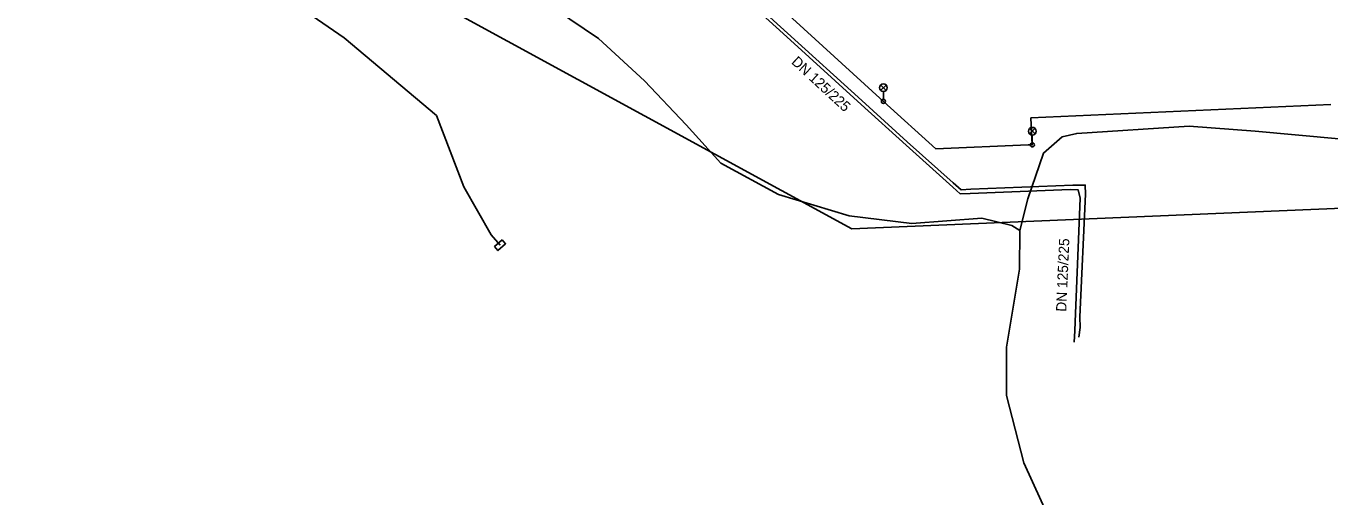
# Model space of a CAD drawing. Extents: x -736911 to -735381, y -1119567 to -1117933.
# Drawn here: x -736560.2 to -736433.3, y -1119032.4 to -1118986.6 of the extents above; entities that cross this region are included whole.
import ezdxf

# ---------------------------------------------------------------- set-up
doc = ezdxf.new("R2010")
doc.units = 0
for name, color, linetype in [('Kabelové skříně NN', 7, 'Continuous'), ('Kabelové vedení NN', 7, 'Continuous'), ('Kabelové vedení VN', 7, 'Continuous'), ('Kabelové vedení VO', 7, 'Continuous'), ('Podz_ teplovodní potrubí', 7, 'Continuous'), ('Popis teplovodu', 7, 'Continuous'), ('Povrchové znaky VO', 7, 'Continuous')]:
    doc.layers.add(name, color=color, linetype=linetype)

msp = doc.modelspace()

# ---------------------------------------------------------------- linework, layer by layer
at = {"layer": 'Kabelové skříně NN'}
msp.add_lwpolyline([(-736513.85, -1119007.36), (-736514.6, -1119008.02), (-736514.27, -1119008.4), (-736513.52, -1119007.74)], close=True, dxfattribs=at)
at = {"layer": 'Kabelové vedení NN'}
msp.add_lwpolyline([(-736514.06, -1119007.88), (-736514.94, -1119006.86), (-736517.58, -1119002.2), (-736520.25, -1118995.27), (-736529.23, -1118987.72), (-736537.94, -1118981.68), (-736547.36, -1118974.9), (-736550.27, -1118972.71), (-736551.34, -1118971.19), (-736551.25, -1118969.61), (-736550.53, -1118966.65), (-736549.8, -1118965.5), (-736547.58, -1118961.98), (-736544.91, -1118956.74)], dxfattribs=at)
at = {"layer": 'Kabelové vedení VN'}
for points in [[(-736463.5, -1119006.46), (-736464.26, -1119005.98), (-736467.18, -1119005.26), (-736473.99, -1119005.76), (-736480.1, -1119005.04), (-736486.96, -1119002.95), (-736492.57, -1118999.91), (-736495.95, -1118996.18), (-736499.99, -1118991.88), (-736504.49, -1118987.77), (-736512.96, -1118982.04), (-736519.02, -1118978.6), (-736548.42, -1118965.56), (-736549.8, -1118965.5), (-736550.19, -1118965.48), (-736554.09, -1118965.64), (-736557.89, -1118964.7), (-736559.32, -1118963.22), (-736559.53, -1118962.06), (-736559.35, -1118961.32)], [(-736325.4, -1118991.4), (-736335.52, -1118992.1), (-736342.91, -1118992.05), (-736350.6, -1118992.32), (-736360.12, -1118992.95), (-736365.06, -1118993.29), (-736379.3, -1118994.52), (-736384.02, -1118994.57), (-736399.43, -1118995.28), (-736405.62, -1118995.67), (-736411.13, -1118996.16), (-736419.17, -1118996.74), (-736423.92, -1118997.59), (-736432.45, -1118997.53), (-736440.6, -1118996.79), (-736447.01, -1118996.3), (-736457.94, -1118997), (-736459.37, -1118997.34), (-736461.19, -1118998.92), (-736462.71, -1119003.37), (-736463.5, -1119006.46)], [(-736463.5, -1119006.46), (-736463.53, -1119010.23), (-736464.78, -1119017.79), (-736464.77, -1119022.49), (-736463.09, -1119029.06), (-736460.57, -1119034.6)]]:
    msp.add_lwpolyline(points, dxfattribs=at)
at = {"layer": 'Kabelové vedení VO'}
for points in [[(-736476.76, -1118993.89), (-736495.21, -1118977.02), (-736513.55, -1118960.13), (-736531.23, -1118943.82), (-736523.84, -1118926.6)], [(-736471.65, -1118998.5), (-736476.76, -1118993.89)], [(-736433.21, -1118994.19), (-736462.4, -1118995.5)], [(-736462.4, -1118995.5), (-736462.27, -1118998.12), (-736462.69, -1118998.12)], [(-736462.69, -1118998.12), (-736471.65, -1118998.5)]]:
    msp.add_lwpolyline(points, dxfattribs=at)
at = {"layer": 'Podz_ teplovodní potrubí'}
for points in [[(-736283.83, -1118998.41), (-736384.34, -1119002.28), (-736479.83, -1119006.28), (-736560.18, -1118962.46)], [(-736457.61, -1119015.89), (-736457.66, -1119014.86), (-736457.11, -1119002.92), (-736457.12, -1119002.03), (-736458.33, -1119002.03), (-736468.25, -1119002.44), (-736469.2, -1119002.48), (-736469.96, -1119001.83), (-736474.44, -1118997.83), (-736478.86, -1118993.79), (-736486.08, -1118987.24), (-736495.01, -1118979.14), (-736495.69, -1118978.45), (-736495.84, -1118977.57), (-736496.08, -1118966.41), (-736496.08, -1118965.87)], [(-736458.15, -1119016.22), (-736458.11, -1119015.35), (-736457.62, -1119003.29), (-736457.82, -1119002.49), (-736458.59, -1119002.45), (-736468.32, -1119002.86), (-736469.28, -1119002.9), (-736469.99, -1119002.24), (-736474.54, -1118998.14), (-736478.91, -1118994.18), (-736486.5, -1118987.29), (-736495.4, -1118979.22), (-736496.17, -1118978.52), (-736496.26, -1118977.62), (-736496.42, -1118966.8), (-736496.34, -1118966.2)], [(-736458.2, -1119017.33), (-736458.15, -1119016.22)], [(-736457.74, -1119016.82), (-736457.61, -1119015.89)]]:
    msp.add_lwpolyline(points, dxfattribs=at)
at = {"layer": 'Povrchové znaky VO'}
for p, q in [((-736477.03, -1118992.83), (-736476.5, -1118992.3)), ((-736476.49, -1118992.82), (-736477.02, -1118992.3)), ((-736476.76, -1118992.94), (-736476.76, -1118993.69)), ((-736462.54, -1118997.05), (-736462.01, -1118996.53)), ((-736462, -1118997.05), (-736462.53, -1118996.52)), ((-736462.27, -1118997.17), (-736462.27, -1118997.92))]:
    msp.add_line(p, q, dxfattribs=at)
for centre, radius in [((-736476.76, -1118992.56), 0.375), ((-736476.76, -1118993.89), 0.2), ((-736462.27, -1118996.79), 0.375), ((-736462.27, -1118998.12), 0.2)]:
    msp.add_circle(centre, radius, dxfattribs=at)

# ---------------------------------------------------------------- texts
at = {"layer": 'Popis teplovodu'}
for rotation, p in [(317.3373, (-736485.78, -1118990.14)), (87.5187, (-736458.97, -1119014.37))]:
    msp.add_text('DN 125/225', height=1, rotation=rotation, dxfattribs=at).set_placement(p)

doc.saveas('drawing.dxf')
